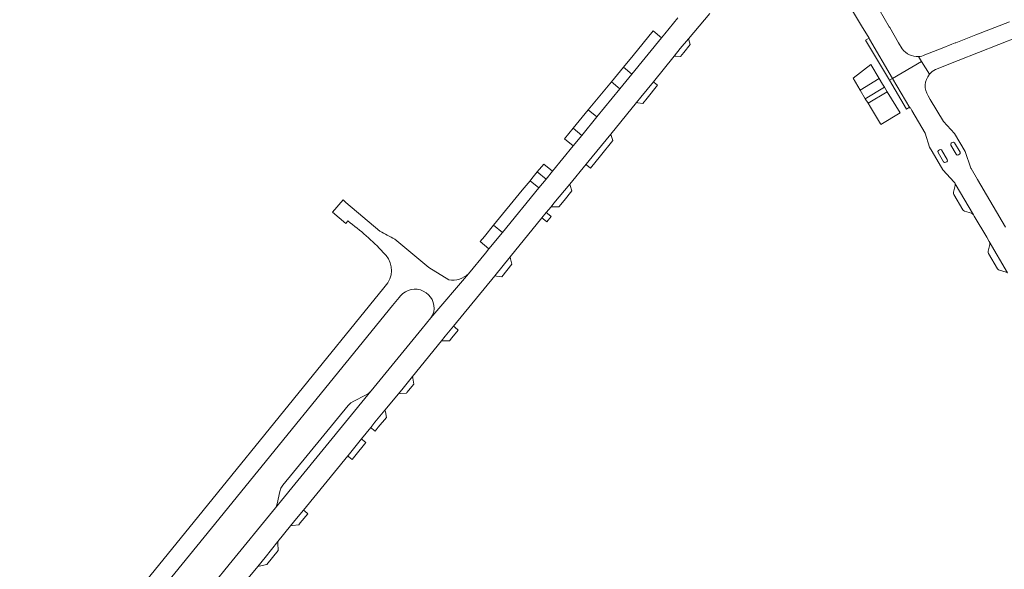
# Model space of a CAD drawing. Header units: metres. Extents: x 166325 to 190320, y 381923 to 404576.
# Tile 978 of 1056: x 182231 to 182509, y 384975 to 385130. Entities that reach past the tile are written whole.
import ezdxf

# ---------------------------------------------------------------- set-up
doc = ezdxf.new("R2010")
doc.units = ezdxf.units.M
for name, color, linetype, lineweight in [('B-WE-VH-VERHARDING_ASFALT-GV', 8, 'Continuous', 18), ('B-WE-VH-VERHARDING_BETONSTRAATSTEEN-GV', 8, 'Continuous', 18), ('B-WE-VH-VERHARDING_STRAATBAKSTEEN-GV', 8, 'Continuous', 18)]:
    doc.layers.add(name, color=color, linetype=linetype, lineweight=lineweight)

msp = doc.modelspace()

# ---------------------------------------------------------------- linework, layer by layer
at = {"layer": 'B-WE-VH-VERHARDING_ASFALT-GV', "flags": 128}
for points in [[(182417.038, 385130.846), (182413.325, 385126.283), (182412.413, 385125.169), (182404.009, 385114.907), (182400.648, 385110.803), (182394.14, 385102.857), (182389.884, 385097.659), (182387.43, 385094.663), (182381.607, 385087.553), (182379.798, 385085.343), (182377.792, 385082.894), (182367.472, 385070.292), (182363.671, 385065.651), (182362.677, 385064.437), (182357.915, 385058.622), (182347.281, 385046.153), (182344.85, 385043.18), (182330.482, 385025.616), (182330.391, 385025.505), (182303.461, 384992.584), (182290.401, 384976.618), (182285.958, 384971.186)], [(182294.784, 384971.584), (182298.435, 384976.071), (182300.503, 384978.614), (182304.139, 384983.086), (182307.726, 384987.5), (182309.402, 384989.561), (182311.328, 384991.921), (182323.847, 385007.265), (182323.937, 385007.376), (182327.729, 385012.054), (182330.319, 385015.249), (182331.513, 385016.722), (182334.353, 385020.144), (182338.199, 385024.777), (182339.488, 385026.33), (182342.161, 385029.637), (182350.281, 385039.683), (182351.36, 385041.018), (182353.671, 385043.842), (182365.311, 385058.063), (182369.657, 385063.373), (182378.651, 385074.362), (182379.877, 385075.86), (182381.254, 385077.542), (182382.046, 385078.51), (182386.519, 385083.932), (182391.119, 385089.508), (182392.855, 385091.613), (182398.07, 385098.003), (182405.37, 385106.948), (182406.589, 385108.442), (182410.116, 385112.796), (182415.982, 385120.038), (182417.69, 385122.146), (182420.038, 385124.934), (182425.995, 385132.008)]]:
    msp.add_lwpolyline(points, dxfattribs=at)
at = {"layer": 'B-WE-VH-VERHARDING_BETONSTRAATSTEEN-GV', "flags": 128}
for points in [[(182476.783, 385128.07), (182476.657, 385128.291), (182471.023, 385138.173), (182469.103, 385141.503), (182467.444, 385146.85), (182467.158, 385147.773), (182467.117, 385147.905), (182465.356, 385147.269), (182465.384, 385147.2)], [(182489.675, 385116.208), (182496.094, 385118.75), (182564.919, 385145.926)], [(182463.983, 385136.641), (182463.985, 385136.64), (182463.985, 385136.639), (182464.024, 385136.601), (182468.858, 385128.604), (182470.942, 385125.057), (182471.122, 385124.751), (182477.59, 385113.743), (182485.76, 385118.525), (182484.941, 385119.871)], [(182480.332, 385122.061), (182479.244, 385123.754), (182476.783, 385128.07)], [(182510.56, 385129.731), (182501.063, 385126), (182495.404, 385123.764), (182495.285, 385123.717), (182494.356, 385123.35), (182491.575, 385122.251), (182491.54, 385122.237)], [(182491.54, 385122.237), (182486.72, 385120.333)], [(182484.941, 385119.871), (182485.76, 385118.525), (182487.978, 385114.881)], [(182487.978, 385114.881), (182485.76, 385118.525), (182477.59, 385113.743), (182482.457, 385105.461), (182482.613, 385105.383), (182482.726, 385105.25), (182483.045, 385104.709), (182486.825, 385098.289), (182488.021, 385094.37), (182488.746, 385093.088), (182491.791, 385087.925), (182494.962, 385084.464), (182495.121, 385084.264), (182495.225, 385084.031), (182500.44, 385075.213), (182500.616, 385074.914), (182504.16, 385068.914), (182504.882, 385067.691), (182510.034, 385058.863)], [(182488.225, 385107.822), (182487.652, 385108.789)], [(182509.459, 385071.808), (182501.566, 385085.221), (182499.763, 385088.273), (182499.72, 385088.394), (182498.069, 385093.076), (182495.065, 385098.211), (182491.941, 385101.553), (182488.225, 385107.822)], [(182494.078, 385094.907), (182495.574, 385092.342), (182495.844, 385092.12), (182496.191, 385092.157), (182496.459, 385092.322), (182496.669, 385092.592), (182496.619, 385092.931), (182495.102, 385095.535), (182494.821, 385095.74), (182494.478, 385095.681), (182494.231, 385095.543)], [(182494.231, 385095.543), (182494.478, 385095.681), (182494.821, 385095.74), (182495.102, 385095.535), (182496.619, 385092.931), (182496.669, 385092.592), (182496.459, 385092.322), (182496.191, 385092.157), (182495.844, 385092.12), (182495.574, 385092.342), (182494.078, 385094.907)], [(182490.858, 385093.581), (182490.595, 385093.416), (182490.397, 385093.131), (182490.458, 385092.789), (182491.983, 385090.216), (182492.268, 385090.015), (182492.61, 385090.08), (182492.867, 385090.235), (182493.062, 385090.512), (182493.009, 385090.846), (182491.473, 385093.417), (182491.451, 385093.454)], [(182491.451, 385093.454), (182491.473, 385093.417), (182493.009, 385090.846), (182493.062, 385090.512), (182492.867, 385090.235), (182492.61, 385090.08), (182492.268, 385090.015), (182491.983, 385090.216), (182490.458, 385092.789), (182490.397, 385093.131), (182490.595, 385093.416), (182490.858, 385093.581)], [(182332.887, 385070.629), (182323.329, 385078.727), (182322.561, 385079.466), (182319.517, 385075.957), (182323.295, 385072.798), (182323.836, 385073.527)], [(182352.359, 385056.939), (182346.744, 385060.354), (182337.088, 385068.354)], [(182348.125, 385047.899), (182347.809, 385046.975), (182347.281, 385046.153), (182357.915, 385058.622)], [(182335.191, 385056.064), (182334.071, 385054.686), (182283.008, 384991.853), (182231.274, 384928.195)], [(182338.366, 385051.957), (182338.76, 385052.44)], [(182234.389, 384924.209), (182234.394, 384924.215), (182235.054, 384925.025), (182235.371, 384925.414), (182285.412, 384986.897), (182336.512, 385049.679), (182338.366, 385051.957)]]:
    msp.add_lwpolyline(points, dxfattribs=at)
for points in [[(182471.122, 385124.751), (182470.942, 385125.057), (182469.944, 385124.474), (182476.684, 385113.213), (182477.59, 385113.743)], [(182473.81, 385113.73), (182471.498, 385117.681), (182466.516, 385113.794), (182468.438, 385110.41)], [(182474.769, 385112.092), (182473.81, 385113.73), (182468.438, 385110.41), (182469.896, 385107.992), (182475.291, 385111.245)], [(182481.552, 385105.079), (182482.118, 385105.417), (182482.283, 385105.473), (182482.457, 385105.461), (182477.59, 385113.743), (182476.684, 385113.213)], [(182470.667, 385106.714), (182476.069, 385109.982), (182475.291, 385111.245), (182469.896, 385107.992)], [(182471.357, 385105.569), (182474.175, 385100.898), (182474.277, 385100.728), (182479.725, 385104.044), (182476.069, 385109.982), (182470.667, 385106.714)], [(182500.44, 385075.213), (182495.225, 385084.031), (182495.267, 385083.797), (182495.253, 385083.56), (182494.782, 385081.624), (182494.77, 385081.285), (182494.887, 385080.98), (182497.413, 385076.679), (182497.622, 385076.431), (182497.91, 385076.289), (182499.858, 385075.71), (182500.185, 385075.528)], [(182504.679, 385064.328), (182507.204, 385060.021), (182507.452, 385059.731), (182507.737, 385059.593), (182509.635, 385059.045), (182510.034, 385058.863), (182504.882, 385067.691), (182505.04, 385067.311), (182505.045, 385066.921), (182504.597, 385064.973), (182504.565, 385064.633)]]:
    msp.add_lwpolyline(points, close=True, dxfattribs=at)
at = {"layer": 'B-WE-VH-VERHARDING_BETONSTRAATSTEEN-GV'}
for points in [[(182484.941, 385119.871, -0.2504359), (182480.332, 385122.061)], [(182486.72, 385120.333, -0.0803844), (182484.941, 385119.871)], [(182487.978, 385114.881, -0.1111466), (182489.675, 385116.208)], [(182487.652, 385108.789, -0.3335457), (182487.978, 385114.881)], [(182494.231, 385095.543, 0.4263896), (182494.078, 385094.907)], [(182494.078, 385094.907, -0.4263896), (182494.231, 385095.543)], [(182491.451, 385093.454, 0.4061965), (182490.858, 385093.581)], [(182490.858, 385093.581, -0.4061965), (182491.451, 385093.454)], [(182323.836, 385073.527, -0.0429332), (182333.883, 385064.662)], [(182337.088, 385068.354, 0.0246397), (182332.887, 385070.629)], [(182333.883, 385064.662, -0.3658887), (182335.191, 385056.064)], [(182357.915, 385058.622, -0.2391721), (182352.359, 385056.939)], [(182338.76, 385052.44, -0.7609909), (182348.125, 385047.899)]]:
    msp.add_lwpolyline(points, format="xyb", dxfattribs=at)
at = {"layer": 'B-WE-VH-VERHARDING_STRAATBAKSTEEN-GV', "flags": 128}
for points in [[(182404.009, 385114.907), (182412.413, 385125.169), (182410.031, 385127.122), (182404.349, 385120.207), (182401.618, 385116.883)], [(182415.982, 385120.038), (182416.391, 385120.006), (182417.721, 385119.904), (182418.654, 385121.072), (182420.477, 385123.328), (182420.135, 385124.577), (182420.038, 385124.934), (182417.69, 385122.146)], [(182400.648, 385110.803), (182404.009, 385114.907), (182401.618, 385116.883), (182398.243, 385112.776)], [(182394.14, 385102.857), (182400.648, 385110.803), (182398.243, 385112.776), (182391.726, 385104.845)], [(182405.37, 385106.948), (182405.696, 385106.884), (182407.084, 385106.612), (182408.322, 385108.138), (182411.251, 385111.805), (182410.349, 385112.592), (182410.116, 385112.796), (182406.589, 385108.442)], [(182394.14, 385102.857), (182391.726, 385104.845), (182387.457, 385099.65), (182389.884, 385097.659)], [(182387.457, 385099.65), (182385.023, 385096.688), (182387.43, 385094.663), (182389.884, 385097.659)], [(182391.119, 385089.508), (182391.361, 385089.296), (182392.335, 385088.443), (182395.127, 385091.879), (182398.656, 385096.228), (182398.182, 385097.664), (182398.07, 385098.003), (182392.855, 385091.613)], [(182377.339, 385087.338), (182379.798, 385085.343), (182381.607, 385087.553), (182379.154, 385089.546)], [(182379.798, 385085.343), (182377.339, 385087.338), (182375.793, 385085.456), (182375.32, 385084.88), (182377.792, 385082.894)], [(182367.472, 385070.292), (182377.792, 385082.894), (182375.32, 385084.88), (182373.111, 385082.192), (182364.976, 385072.293)], [(182381.254, 385077.542), (182381.765, 385077.522), (182383.402, 385077.458), (182384.919, 385079.315), (182387.083, 385081.979), (182386.642, 385083.505), (182386.519, 385083.932), (182382.046, 385078.51)], [(182378.651, 385074.362), (182378.978, 385074.103), (182380, 385073.293), (182381.208, 385074.772), (182380.197, 385075.599), (182379.877, 385075.86)], [(182367.472, 385070.292), (182364.976, 385072.293), (182362.4, 385069.157), (182361.202, 385067.699), (182363.671, 385065.651)], [(182365.311, 385058.063), (182365.828, 385057.983), (182367.308, 385057.755), (182370.19, 385061.283), (182369.794, 385062.835), (182369.657, 385063.373)], [(182350.281, 385039.683), (182350.851, 385039.676), (182352.517, 385039.655), (182353.262, 385040.56), (182355.034, 385042.729), (182354.024, 385043.554), (182353.671, 385043.842), (182351.36, 385041.018)], [(182338.199, 385024.777), (182338.697, 385024.821), (182340.43, 385024.974), (182340.56, 385025.132), (182342.47, 385027.452), (182342.231, 385029.141), (182342.161, 385029.637), (182339.488, 385026.33)], [(182303.461, 384992.584), (182330.391, 385025.505), (182329.681, 385024.834), (182328.839, 385024.338), (182325.551, 385022.709), (182324.675, 385022.179), (182323.938, 385021.469), (182305.532, 384998.989), (182304.996, 384998.15), (182304.665, 384997.211), (182303.92, 384993.73), (182303.744, 384993.135)], [(182331.567, 385014.189), (182332.476, 385015.309), (182334.786, 385018.116), (182334.46, 385019.643), (182334.353, 385020.144), (182331.513, 385016.722), (182330.319, 385015.249), (182330.642, 385014.975)], [(182325.105, 385006.234), (182325.881, 385007.183), (182328.979, 385011), (182328.038, 385011.793), (182327.729, 385012.054), (182323.937, 385007.376), (182323.847, 385007.265), (182324.139, 385007.026)], [(182310.037, 384987.807), (182310.453, 384988.321), (182312.578, 384990.919), (182311.601, 384991.702), (182311.328, 384991.921), (182309.402, 384989.561), (182307.726, 384987.5), (182308.216, 384987.565)], [(182298.435, 384976.071), (182298.897, 384976.174), (182300.989, 384976.639), (182304.17, 384980.566), (182304.145, 384982.588), (182304.139, 384983.086), (182300.503, 384978.614)]]:
    msp.add_lwpolyline(points, close=True, dxfattribs=at)

doc.saveas('drawing.dxf')
